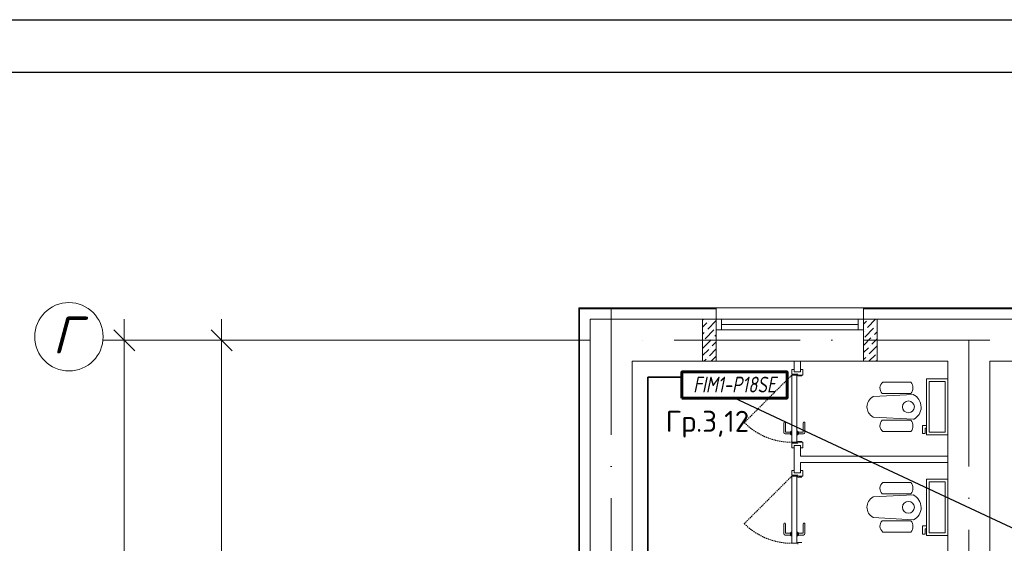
# Model space of a CAD drawing. Header units: millimetres. Extents: x 1114507 to 93926427, y 174473 to 817039.
# Tile 387 of 483: x 1949338 to 1958696, y 780496 to 785472. Entities that reach past the tile are written whole.
import ezdxf
from ezdxf.enums import TextEntityAlignment as Align

# ---------------------------------------------------------------- set-up
doc = ezdxf.new("R2010")
doc.units = ezdxf.units.MM
doc.linetypes.add('ACAD_ISO10W100', pattern=[18, 12, -3, 0, -3])
doc.linetypes.add('Beruniy Xref$0$DASHED', pattern=[19.05, 12.7, -6.35])
doc.layers.add('chiller fankoyl', color=7, linetype='Continuous')
doc.layers.add('kcd_tx', color=7, linetype='Continuous')
for name, color, linetype, lineweight in [('PLAN', 250, 'Continuous', 25), ('Radiator', 40, 'Continuous', 60), ('размеры', 12, 'Continuous', 15), ('Сантехника', 150, 'Continuous', 13)]:
    doc.layers.add(name, color=color, linetype=linetype, lineweight=lineweight)
doc.layers.add('АСО-стены кирпич 380 мм', color=7, linetype='Continuous', lineweight=35, true_color=0x745739)
doc.styles.add('ISOC-330-0.77', font='isocpeui.ttf', dxfattribs={"width": 0.77, "height": 330})
doc.styles.get("Standard").update_dxf_attribs({"font": 'isocpeui.ttf'})
doc.styles.add('Суннат', font='ariali.ttf', dxfattribs={"height": 250})

# ---------------------------------------------------------------- blocks, each defined once
blk = doc.blocks.new('blokqav3mak')
at = {"color": 252, "lineweight": 0, "ltscale": 100}
for p, q in [((1600766.4, 782732.1), (1599459.4, 782732.1)), ((1599459.4, 782732.1), (1599459.4, 775375.1)), ((1600766.4, 782625.1), (1600766.4, 782732.1)), ((1604366.4, 782732.1), (1602166.4, 782732.1)), ((1602166.4, 782625.1), (1602166.4, 782732.1))]:
    blk.add_line(p, q, dxfattribs=at)
at = {"color": 32, "lineweight": 0, "ltscale": 100}
for p, q in [((1600766.4, 782725.1), (1599466.4, 782725.1)), ((1599466.4, 782725.1), (1599466.4, 775375.1)), ((1604366.4, 782725.1), (1602166.4, 782725.1))]:
    blk.add_line(p, q, dxfattribs=at)
at = {"color": 1, "linetype": 'ACAD_ISO10W100', "lineweight": 0, "ltscale": 100}
for p, q in [((1599766.4, 782725.1), (1599766.4, 766825.1)), ((1626766.4, 782425.1), (1599766.4, 782425.1)), ((1603166.4, 782425.1), (1603166.4, 766825.1))]:
    blk.add_line(p, q, dxfattribs=at)
at = {"lineweight": 0, "ltscale": 100}
for p, q in [((1602166.4, 782732.1), (1600766.4, 782732.1)), ((1600766.4, 782625.1), (1599566.4, 782625.1)), ((1599566.4, 782625.1), (1599566.4, 775455.1)), ((1600766.4, 782225.1), (1600766.4, 782625.1)), ((1604366.4, 782625.1), (1602166.4, 782625.1)), ((1602166.4, 782225.1), (1602166.4, 782625.1)), ((1600766.4, 782225.1), (1599966.4, 782225.1)), ((1599966.4, 782225.1), (1599966.4, 775455.1)), ((1602166.4, 782225.1), (1600766.4, 782225.1)), ((1602966.4, 782225.1), (1602166.4, 782225.1)), ((1602966.4, 776325.1), (1602966.4, 782225.1)), ((1604366.4, 782225.1), (1603366.4, 782225.1)), ((1603366.4, 776325.1), (1603366.4, 782225.1))]:
    blk.add_line(p, q, dxfattribs=at)
at = {"linetype": 'Continuous', "lineweight": 0, "ltscale": 100}
for p, q in [((1600636.4, 782616.6, 0), (1600644.9, 782625.1, 0)), ((1600636.4, 782549.2, 0), (1600677.3, 782590.2, 0)), ((1600685.7, 782531.3, 0), (1600766.4, 782611.9, 0)), ((1600694.1, 782607, 0), (1600694.1, 782607, 0)), ((1600711, 782623.9, 0), (1600712.2, 782625.1, 0)), ((1602166.4, 782578.7, 0), (1602194.7, 782607, 0)), ((1602203.1, 782548.1, 0), (1602280.2, 782625.1, 0)), ((1602211.6, 782623.9, 0), (1602211.6, 782623.9, 0)), ((1600636.4, 782481.9, 0), (1600652, 782497.6, 0)), ((1600660.5, 782438.6, 0), (1600744.6, 782522.8, 0)), ((1600668.9, 782514.4, 0), (1600668.9, 782514.4, 0)), ((1600761.5, 782539.7, 0), (1600761.5, 782539.7, 0)), ((1602166.4, 782511.3, 0), (1602169.5, 782514.4, 0)), ((1602177.9, 782455.5, 0), (1602262.1, 782539.7, 0)), ((1602186.3, 782531.3, 0), (1602186.3, 782531.3, 0)), ((1602270.5, 782480.7, 0), (1602296.4, 782506.6, 0)), ((1602278.9, 782556.5, 0), (1602278.9, 782556.5, 0)), ((1602295.8, 782573.3, 0), (1602296.4, 782573.9, 0)), ((1600636.4, 782347.2, 0), (1600719.4, 782430.2, 0)), ((1600643.6, 782421.8, 0), (1600643.6, 782421.8, 0)), ((1600727.8, 782371.3, 0), (1600766.4, 782409.8, 0)), ((1600736.2, 782447.1, 0), (1600736.2, 782447.1, 0)), ((1600753.1, 782463.9, 0), (1600766.4, 782477.2, 0)), ((1602166.4, 782376.6, 0), (1602236.8, 782447.1, 0)), ((1602245.2, 782388.1, 0), (1602296.4, 782439.2, 0)), ((1602253.7, 782463.9, 0), (1602253.7, 782463.9, 0)), ((1600636.4, 782279.8, 0), (1600694.1, 782337.6, 0)), ((1600702.6, 782278.7, 0), (1600766.4, 782342.5, 0)), ((1600711, 782354.5, 0), (1600711, 782354.5, 0)), ((1602166.4, 782309.2, 0), (1602211.6, 782354.5, 0)), ((1602220, 782295.5, 0), (1602296.4, 782371.9, 0)), ((1602228.4, 782371.3, 0), (1602228.4, 782371.3, 0)), ((1602295.8, 782303.9, 0), (1602295.8, 782303.9, 0)), ((1600649, 782225.1, 0), (1600668.9, 782245, 0)), ((1600685.7, 782261.8, 0), (1600685.7, 782261.8, 0)), ((1600716.3, 782225.1, 0), (1600761.5, 782270.3, 0)), ((1602166.4, 782241.9, 0), (1602186.3, 782261.8, 0)), ((1602203.1, 782278.7, 0), (1602203.1, 782278.7, 0)), ((1602216.9, 782225.1, 0), (1602278.9, 782287.1, 0)), ((1602287.3, 782228.2, 0), (1602296.4, 782237.2, 0))]:
    blk.add_line(p, q, dxfattribs=at)
at = {"color": 5, "lineweight": 0}
for p, q in [((1600816.4, 782625.1), (1600766.4, 782625.1)), ((1600766.4, 782625.1), (1600766.4, 782525.1)), ((1602116.4, 782625.1), (1600816.4, 782625.1)), ((1600816.4, 782525.1), (1600816.4, 782625.1)), ((1602116.4, 782525.1), (1602116.4, 782625.1)), ((1602116.4, 782625.1), (1602166.4, 782625.1)), ((1602166.4, 782625.1), (1602166.4, 782525.1)), ((1600766.4, 782525.1), (1600816.4, 782525.1)), ((1602116.4, 782575.1), (1600816.4, 782575.1)), ((1602116.4, 782525.1), (1600816.4, 782525.1)), ((1602166.4, 782525.1), (1602116.4, 782525.1))]:
    blk.add_line(p, q, dxfattribs=at)
at = {"color": 0, "linetype": 'ByBlock', "lineweight": 0}
for p, q in [((1595239.3, 782325.1), (1595039.3, 782525.1)), ((1596164.5, 782325.1), (1595964.5, 782525.1))]:
    blk.add_line(p, q, dxfattribs=at)
at = {"color": 0, "lineweight": 0}
for p, q in [((1601506.4, 782147), (1601484.5, 782147)), ((1601484.5, 782147), (1601484.5, 782103.2)), ((1601506.4, 782125.1), (1601566.4, 782125.1)), ((1601588.2, 782147), (1601566.4, 782147)), ((1601588.2, 782094.5), (1601588.2, 782147)), ((1601484.5, 782103.2), (1601541.4, 782103.2)), ((1601532.6, 782094.5), (1601484.5, 782094.5)), ((1601484.5, 782094.5), (1601484.5, 781455.7)), ((1601532.6, 781455.7), (1601532.6, 782094.5)), ((1601541.4, 782103.2), (1601541.4, 782085.7)), ((1601541.4, 782085.7), (1601580.7, 782085.7)), ((1601550.1, 782094.5), (1601588.2, 782094.5)), ((1601407.5, 781547.6), (1601407.5, 781639.5)), ((1601425, 781639.5), (1601425, 781556.4)), ((1601474.9, 781556.4), (1601475.7, 781556.4)), ((1601484.5, 781560.7), (1601475.7, 781560.7)), ((1601475.7, 781560.7), (1601475.7, 781525.7)), ((1601484.5, 781525.7), (1601484.5, 781560.7)), ((1601532.6, 781560.7), (1601541.4, 781560.7)), ((1601541.4, 781560.7), (1601541.4, 781525.7)), ((1601542.2, 781556.4), (1601541.4, 781556.4)), ((1601592.1, 781639.5), (1601592.1, 781556.4)), ((1601609.6, 781547.6), (1601609.6, 781639.5)), ((1601470.5, 781534.5), (1601420.6, 781534.5)), ((1601429.4, 781552), (1601470.5, 781552)), ((1601470.5, 781534.5), (1601470.5, 781552)), ((1601475.7, 781530.1), (1601474.9, 781530.1)), ((1601475.7, 781525.7), (1601484.5, 781525.7)), ((1601541.4, 781525.7), (1601532.6, 781525.7)), ((1601541.4, 781530.1), (1601542.2, 781530.1)), ((1601541.4, 781447), (1601541.4, 781464.5)), ((1601541.4, 781464.5), (1601580.7, 781464.5)), ((1601587.7, 781552), (1601546.6, 781552)), ((1601546.6, 781534.5), (1601546.6, 781552)), ((1601546.6, 781534.5), (1601596.4, 781534.5)), ((1601484.5, 781455.7), (1601532.6, 781455.7)), ((1601484.5, 781403.2), (1601484.5, 781447)), ((1601484.5, 781447), (1601541.4, 781447)), ((1601506.4, 781403.2), (1601484.5, 781403.2)), ((1601506.4, 781425.1), (1601566.4, 781425.1)), ((1601550.1, 781455.7), (1601588.2, 781455.7)), ((1601588.2, 781403.2), (1601566.4, 781403.2)), ((1601588.2, 781455.7), (1601588.2, 781403.2)), ((1601506.4, 781187), (1601484.5, 781187)), ((1601484.5, 781187), (1601484.5, 781143.2)), ((1601588.2, 781187), (1601566.4, 781187)), ((1601588.2, 781134.5), (1601588.2, 781187)), ((1601484.5, 781143.2), (1601541.4, 781143.2)), ((1601532.6, 781134.5), (1601484.5, 781134.5)), ((1601484.5, 781134.5), (1601484.5, 780495.7)), ((1601506.4, 781165.1), (1601566.4, 781165.1)), ((1601532.6, 780495.7), (1601532.6, 781134.5)), ((1601541.4, 781143.2), (1601541.4, 781125.7)), ((1601541.4, 781125.7), (1601580.7, 781125.7)), ((1601550.1, 781134.5), (1601588.2, 781134.5)), ((1601407.5, 780587.6), (1601407.5, 780679.5)), ((1601425, 780679.5), (1601425, 780596.4)), ((1601592.1, 780679.5), (1601592.1, 780596.4)), ((1601609.6, 780587.6), (1601609.6, 780679.5)), ((1601470.5, 780574.5), (1601420.6, 780574.5)), ((1601429.4, 780592), (1601470.5, 780592)), ((1601470.5, 780574.5), (1601470.5, 780592)), ((1601474.9, 780596.4), (1601475.7, 780596.4)), ((1601475.7, 780570.1), (1601474.9, 780570.1)), ((1601484.5, 780600.7), (1601475.7, 780600.7)), ((1601475.7, 780600.7), (1601475.7, 780565.7)), ((1601475.7, 780565.7), (1601484.5, 780565.7)), ((1601484.5, 780565.7), (1601484.5, 780600.7)), ((1601532.6, 780600.7), (1601541.4, 780600.7)), ((1601541.4, 780565.7), (1601532.6, 780565.7)), ((1601541.4, 780600.7), (1601541.4, 780565.7)), ((1601542.2, 780596.4), (1601541.4, 780596.4)), ((1601541.4, 780570.1), (1601542.2, 780570.1)), ((1601587.7, 780592), (1601546.6, 780592)), ((1601546.6, 780574.5), (1601546.6, 780592)), ((1601546.6, 780574.5), (1601596.4, 780574.5)), ((1601484.5, 780495.7), (1601532.6, 780495.7)), ((1601541.4, 780487), (1601541.4, 780504.5)), ((1601541.4, 780504.5), (1601580.7, 780504.5))]:
    blk.add_line(p, q, dxfattribs=at)
at = {"color": 0, "linetype": 'Beruniy Xref$0$DASHED', "lineweight": 0}
for p, q in [((1601484.5, 782094.5), (1601032.8, 781642.8)), ((1601484.5, 781134.5), (1601032.8, 780682.8))]:
    blk.add_line(p, q, dxfattribs=at)
at = {"color": 0, "lineweight": 0}
for centre, radius, start, end in [((1601416.3, 781639.5), 8.75, 360, 180), ((1601600.8, 781639.5), 8.75, 360, 180), ((1601429.4, 781556.4), 4.37, 180, 270), ((1601474.9, 781552), 4.37, 90, 180), ((1601542.2, 781552), 4.37, 360, 90), ((1601587.7, 781556.4), 4.37, 270, 360), ((1601420.6, 781547.6), 13.1, 180, 270), ((1601474.9, 781534.5), 4.37, 180, 270), ((1601542.2, 781534.5), 4.37, 270, 360), ((1601596.4, 781547.6), 13.1, 270, 360), ((1601416.3, 780679.5), 8.75, 360, 180), ((1601600.8, 780679.5), 8.75, 360, 180), ((1601420.6, 780587.6), 13.1, 180, 270), ((1601429.4, 780596.4), 4.37, 180, 270), ((1601474.9, 780592), 4.37, 90, 180), ((1601474.9, 780574.5), 4.37, 180, 270), ((1601542.2, 780592), 4.37, 360, 90), ((1601542.2, 780574.5), 4.37, 270, 360), ((1601587.7, 780596.4), 4.37, 270, 360), ((1601596.4, 780587.6), 13.1, 270, 360)]:
    blk.add_arc(centre, radius, start, end, dxfattribs=at)
at = {"color": 0, "linetype": 'Beruniy Xref$0$DASHED', "lineweight": 0}
for centre in [(1601484.5, 782094.5), (1601484.5, 781134.5)]:
    blk.add_arc(centre, 638.7, 225, 270, dxfattribs=at)
at = {"layer": 'kcd_tx', "color": 152, "lineweight": 0, "ltscale": 100}
for p, q in [((1595139.3, 766625.1), (1595139.3, 782625.1)), ((1596064.5, 782625.1), (1596064.5, 775925.1)), ((1599566.4, 782425.1), (1594939.3, 782425.1)), ((1599566.4, 782425.1), (1595864.5, 782425.1))]:
    blk.add_line(p, q, dxfattribs=at)
at = {"layer": 'PLAN', "color": 158, "lineweight": 0}
blk.add_circle((1594614.4, 782458.1), 324.9, dxfattribs=at)
at = {"layer": 'АСО-стены кирпич 380 мм', "color": 5, "lineweight": 0}
for p, q in [((1601506.4, 782125.1), (1601506.4, 782225.2)), ((1601566.4, 782225.2), (1601566.4, 782125.1)), ((1601566.4, 782125.1), (1601506.4, 782125.1)), ((1601506.4, 781165.1), (1601506.4, 781425.1)), ((1601506.4, 781425.1), (1601566.4, 781425.1)), ((1601566.4, 781425.1), (1601566.4, 781325.1)), ((1601566.4, 781325.1), (1602966.4, 781325.1)), ((1602966.4, 781325.1), (1602966.4, 781265.1)), ((1601566.4, 781265.1), (1601566.4, 781165.1)), ((1602966.4, 781265.1), (1601566.4, 781265.1)), ((1601566.4, 781165.1), (1601506.4, 781165.1))]:
    blk.add_line(p, q, dxfattribs=at)
at = {"layer": 'размеры', "lineweight": 0, "ltscale": 5}
for p, q in [((1600636.4, 782625.1), (1600766.4, 782625.1)), ((1600636.4, 782225.1), (1600636.4, 782625.1)), ((1600766.4, 782625.1), (1600766.4, 782225.1)), ((1602166.4, 782625.1), (1602296.4, 782625.1)), ((1602166.4, 782225.1), (1602166.4, 782625.1)), ((1602296.4, 782625.1), (1602296.4, 782225.1)), ((1600766.4, 782225.1), (1600636.4, 782225.1)), ((1602296.4, 782225.1), (1602166.4, 782225.1))]:
    blk.add_line(p, q, dxfattribs=at)
at = {"layer": 'Сантехника', "lineweight": 0}
for p, q in [((1602349.6, 782027.9), (1602614.9, 782027.9)), ((1602966.4, 782059.1), (1602763.2, 782059.1)), ((1602763.2, 782059.1), (1602763.2, 781525.7)), ((1602941.4, 782034.1), (1602788.2, 782034.1)), ((1602788.2, 782034.1), (1602788.2, 781550.7)), ((1602941.4, 781550.7), (1602941.4, 782034.1)), ((1602966.4, 781525.7), (1602966.4, 782059.1)), ((1602637, 781910.7), (1602258.2, 781890.4)), ((1602344.2, 781919.8), (1602614.9, 781919.8)), ((1602258.2, 781694.4), (1602639.9, 781673.9)), ((1602344.2, 781664.9), (1602614.9, 781664.9)), ((1602349.6, 781556.8), (1602614.9, 781556.8)), ((1602763.2, 781614.6), (1602725.1, 781614.6)), ((1602725.1, 781614.6), (1602725.1, 781538.4)), ((1602750.5, 781538.4), (1602750.5, 781589.2)), ((1602750.5, 781589.2), (1602763.2, 781589.2)), ((1602725.1, 781538.4), (1602750.5, 781538.4)), ((1602763.2, 781525.7), (1602966.4, 781525.7)), ((1602788.2, 781550.7), (1602941.4, 781550.7)), ((1602966.4, 781104.7), (1602763.2, 781104.7)), ((1602763.2, 781104.7), (1602763.2, 780571.3)), ((1602966.4, 780571.3), (1602966.4, 781104.7)), ((1602349.6, 781073.5), (1602614.9, 781073.5)), ((1602941.4, 781079.7), (1602788.2, 781079.7)), ((1602788.2, 781079.7), (1602788.2, 780596.3)), ((1602941.4, 780596.3), (1602941.4, 781079.7)), ((1602637, 780956.3), (1602258.2, 780936)), ((1602344.2, 780965.4), (1602614.9, 780965.4)), ((1602258.2, 780740), (1602639.9, 780719.5)), ((1602344.2, 780710.5), (1602614.9, 780710.5)), ((1602763.2, 780660.2), (1602725.1, 780660.2)), ((1602725.1, 780660.2), (1602725.1, 780584)), ((1602750.5, 780584), (1602750.5, 780634.8)), ((1602750.5, 780634.8), (1602763.2, 780634.8)), ((1602349.6, 780602.4), (1602614.9, 780602.4)), ((1602725.1, 780584), (1602750.5, 780584)), ((1602763.2, 780571.3), (1602966.4, 780571.3)), ((1602788.2, 780596.3), (1602941.4, 780596.3))]:
    blk.add_line(p, q, dxfattribs=at)
for centre in [(1602592.7, 781792.4), (1602592.7, 780838)]:
    blk.add_circle(centre, 56.3, dxfattribs=at)
for centre, radius, start, end in [((1602393.8, 781971.5), 71.6, 128.08271, 226.17272), ((1602553.1, 781973.9), 82.1, 318.78504, 41.14502), ((1602393.8, 781613.2), 71.6, 133.82728, 231.91729), ((1602553.1, 781610.8), 82.1, 318.85498, 41.21496), ((1602393.8, 781017.1), 71.6, 128.08271, 226.17272), ((1602553.1, 781019.5), 82.1, 318.78504, 41.14502), ((1602393.8, 780658.8), 71.6, 133.82728, 231.91729), ((1602553.1, 780656.4), 82.1, 318.85498, 41.21496)]:
    blk.add_arc(centre, radius, start, end, dxfattribs=at)
at = {"layer": 'Сантехника', "lineweight": 0, "extrusion": (0, 0, -1)}
for centre, major_axis, ratio, start_param, end_param in [((1602336, 781792.4), (138, 0), 0.859529, 2.169462, 4.113723), ((1602585.4, 781793.7), (70.6, -111.3), 0.957892, 4.142259, 6.427427), ((1602336, 780838), (138, 0), 0.859529, 2.169462, 4.113723), ((1602585.4, 780839.3), (70.6, -111.3), 0.957892, 4.142259, 6.427427)]:
    blk.add_ellipse(centre, major_axis=major_axis, ratio=ratio, start_param=start_param, end_param=end_param, dxfattribs=at)
at = {"layer": 'PLAN', "lineweight": 0}
blk.add_text('Г', height=350, dxfattribs=at).set_placement((1594457.3, 782300.9))
blk = doc.blocks.new('*U1743')
at = {"layer": 'Radiator', "color": 0, "lineweight": 60, "ltscale": 100}
blk.add_lwpolyline([(-500, 0), (500, 0), (500, 250), (-500, 250)], close=True, dxfattribs=at)
at = {"layer": 'Defpoints', "lineweight": 25, "style": 'ISOC-330-0.77', "width": 0.77, "flags": 1}
blk.add_attdef('ТИП', (-161.2, 299.5), '', height=150, dxfattribs=at)
at = {"layer": 'Defpoints', "color": 0, "lineweight": 25, "style": 'ISOC-330-0.77', "width": 0.77, "flags": 8}
blk.add_attdef('СЕК', text='', height=150, dxfattribs=at).set_placement((0.2, 129.1), align=Align.MIDDLE_CENTER)

msp = doc.modelspace()

# ---------------------------------------------------------------- linework, layer by layer
at = {"color": 4, "lineweight": 35, "ltscale": 100}
for q in [(1955631.4, 782075.1), (1955308.7, 775775.1)]:
    msp.add_line((1955308.7, 782075.1), q, dxfattribs=at)
at = {"ltscale": 10}
msp.add_line((1960695.3, 779738.9, 530), (1956131.6, 781875.1), dxfattribs=at)
at = {"color": 5, "elevation": 0}
msp.add_lwpolyline([(1946856.1, 785471.7), (1999714.2, 785471.7), (1999714.2, 755771.7), (1946856.1, 755771.7)], close=True, dxfattribs=at)
at = {"color": 5, "lineweight": 30, "elevation": 0}
msp.add_lwpolyline([(1948856.1, 784971.7), (1999214.2, 784971.7), (1999214.2, 756271.7), (1948856.1, 756271.7)], close=True, dxfattribs=at)
at = {"layer": 'Defpoints', "color": 3, "linetype": 'ByBlock', "elevation": 0}
msp.add_lwpolyline([(1946856.1, 785471.7), (1988856.1, 785471.7), (1988856.1, 755771.7), (1946856.1, 755771.7)], close=True, dxfattribs=at)

# ---------------------------------------------------------------- block references
at = {"color": 0}
msp.add_blockref('blokqav3mak', (355192.3, 0), dxfattribs=at)
at = {"layer": 'chiller fankoyl', "color": 0, "lineweight": 30}
ref = msp.add_blockref('*U1743', (1956131.4, 781875.1), dxfattribs=at)
ref.add_attrib('СЕК', 'FIM1-P18SE', dxfattribs={"layer": 'Defpoints', "color": 0, "lineweight": 25, "height": 150, "style": 'ISOC-330-0.77', "width": 0.77}).set_placement((1956131.6, 782004.2), align=Align.MIDDLE_CENTER)

# ---------------------------------------------------------------- texts
at = {"color": 0, "insert": (1955477.6, 781755), "char_height": 200, "width": 2509.849, "attachment_point": 1, "style": 'Суннат'}
msp.add_mtext('{\\fISOCPEUR|b0|i0|c204|p34;Гр.\\fISOCPEUR|b0|i0|c0|p34;3,12}', dxfattribs=at)

doc.saveas('drawing.dxf')
